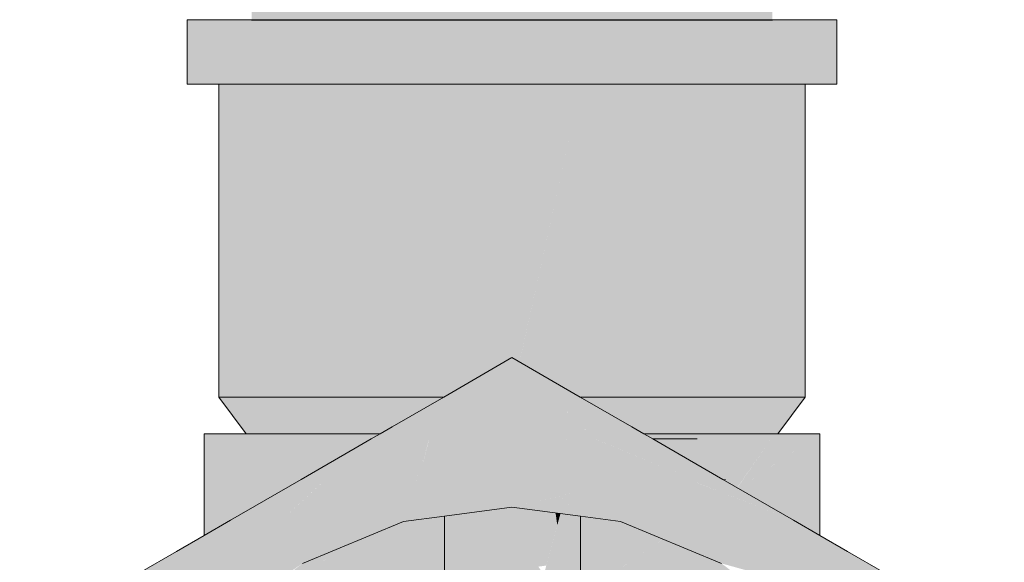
# Model space of a CAD drawing. Header units: millimetres. Extents: x -16331 to -10174, y -4135 to -3584.
# Tile 325 of 456: x -10239.25 to -10239.062, y -4007.686 to -4007.583. Entities that reach past the tile are written whole.
import ezdxf

# ---------------------------------------------------------------- set-up
doc = ezdxf.new("R2010")
doc.units = ezdxf.units.MM
doc.layers.add('AL-Condutos', color=3, linetype='Continuous')
doc.layers.add('AL-Registro', color=9, linetype='Continuous', lineweight=18)

msp = doc.modelspace()

# ---------------------------------------------------------------- hatches: boundary and pattern name
at = {"layer": 'AL-Condutos', "linetype": 'Continuous'}
msp.add_hatch(color=91, dxfattribs=at).paths.add_polyline_path([(-10239.10643, -4007.58256), (-10239.10643, -4004.48558), (-10239.1086, -4004.48558), (-10239.119, -4004.48558), (-10239.13582, -4004.48558), (-10239.15616, -4004.48558), (-10239.17649, -4004.48558), (-10239.19331, -4004.48558), (-10239.20371, -4004.48558), (-10239.20588, -4004.48558), (-10239.20588, -4007.58256), (-10239.20371, -4007.58256), (-10239.19331, -4007.58256), (-10239.17649, -4007.58256), (-10239.15616, -4007.58256), (-10239.13582, -4007.58256), (-10239.119, -4007.58256), (-10239.1086, -4007.58256)])
at = {"layer": 'AL-Registro', "linetype": 'Continuous'}
for points in [[(-10239.21816, -4007.59484), (-10239.21604, -4007.59485), (-10239.20985, -4007.58256), (-10239.21604, -4007.58256), (-10239.21816, -4007.58256)], [(-10239.21288, -4007.58856), (-10239.21604, -4007.59485), (-10239.21216, -4007.59485), (-10239.20985, -4007.59485), (-10239.2, -4007.59485), (-10239.2, -4007.58856), (-10239.2, -4007.58256), (-10239.20481, -4007.58856), (-10239.20985, -4007.58856), (-10239.21098, -4007.58856), (-10239.21216, -4007.58856), (-10239.21098, -4007.58856), (-10239.20985, -4007.58856), (-10239.20481, -4007.58856), (-10239.2, -4007.58256), (-10239.20985, -4007.58256), (-10239.21216, -4007.58713)], [(-10239.11232, -4007.58256), (-10239.12516, -4007.58256), (-10239.14011, -4007.58256), (-10239.15616, -4007.58256), (-10239.14832, -4007.58856), (-10239.14011, -4007.58856), (-10239.14832, -4007.58856), (-10239.15616, -4007.58256), (-10239.17221, -4007.58256), (-10239.18716, -4007.58256), (-10239.2, -4007.58256), (-10239.2, -4007.58856), (-10239.19343, -4007.58856), (-10239.18716, -4007.58856), (-10239.17951, -4007.58856), (-10239.17221, -4007.58856), (-10239.17951, -4007.58856), (-10239.18716, -4007.58856), (-10239.19343, -4007.58856), (-10239.2, -4007.58856), (-10239.2, -4007.59485), (-10239.18716, -4007.59485), (-10239.17221, -4007.59485), (-10239.16399, -4007.58856), (-10239.15616, -4007.58856), (-10239.16399, -4007.58856), (-10239.17221, -4007.59485), (-10239.15616, -4007.59485), (-10239.14011, -4007.59485), (-10239.13246, -4007.58856), (-10239.12516, -4007.58856), (-10239.13246, -4007.58856), (-10239.14011, -4007.59485), (-10239.12516, -4007.59485), (-10239.11859, -4007.58856), (-10239.12516, -4007.59485), (-10239.11232, -4007.59485), (-10239.11232, -4007.58856)], [(-10239.09627, -4007.58256), (-10239.10016, -4007.58256), (-10239.10246, -4007.58256), (-10239.11232, -4007.58256), (-10239.11232, -4007.58856), (-10239.10728, -4007.58856), (-10239.10246, -4007.58856), (-10239.10128, -4007.58856), (-10239.10016, -4007.58856), (-10239.10128, -4007.58856), (-10239.10016, -4007.59027), (-10239.09929, -4007.58856), (-10239.10016, -4007.59027), (-10239.10128, -4007.58856), (-10239.10246, -4007.58856), (-10239.10728, -4007.58856), (-10239.11232, -4007.58856), (-10239.11232, -4007.59485), (-10239.10246, -4007.59485), (-10239.10016, -4007.59485), (-10239.09817, -4007.58856), (-10239.10016, -4007.59485), (-10239.09627, -4007.59485), (-10239.09627, -4007.58856)], [(-10239.09627, -4007.59485), (-10239.09416, -4007.59484), (-10239.09416, -4007.58256), (-10239.09627, -4007.58256)], [(-10239.21216, -4007.59485), (-10239.21216, -4007.65456), (-10239.21025, -4007.65456), (-10239.20465, -4007.65456), (-10239.20465, -4007.59485), (-10239.20971, -4007.59485), (-10239.21025, -4007.59485), (-10239.21198, -4007.59485)], [(-10239.20465, -4007.65456), (-10239.19576, -4007.65456), (-10239.19576, -4007.59485), (-10239.1966, -4007.59485), (-10239.20465, -4007.59485)], [(-10239.19576, -4007.65456), (-10239.18416, -4007.65456), (-10239.17065, -4007.65456), (-10239.15754, -4007.59485), (-10239.17065, -4007.59485), (-10239.17194, -4007.59485), (-10239.18416, -4007.59485), (-10239.18526, -4007.59485), (-10239.19576, -4007.59485)], [(-10239.15754, -4007.59485), (-10239.16756, -4007.64046), (-10239.15633, -4007.64694), (-10239.15616, -4007.64704), (-10239.15469, -4007.64789), (-10239.15616, -4007.59485)], [(-10239.15427, -4007.64595), (-10239.14304, -4007.59485), (-10239.15616, -4007.59485), (-10239.15474, -4007.64622), (-10239.15469, -4007.64789)], [(-10239.11571, -4007.59485), (-10239.11656, -4007.59485), (-10239.12705, -4007.59485), (-10239.12816, -4007.59485), (-10239.12944, -4007.59485), (-10239.14166, -4007.59485), (-10239.14304, -4007.59485), (-10239.15469, -4007.64789), (-10239.14314, -4007.65456), (-10239.14166, -4007.65456), (-10239.12816, -4007.65456), (-10239.11656, -4007.65456), (-10239.10766, -4007.65456)], [(-10239.10713, -4007.59485), (-10239.10766, -4007.59485), (-10239.11571, -4007.59485), (-10239.10766, -4007.65456), (-10239.10206, -4007.65456)], [(-10239.10016, -4007.65456), (-10239.10016, -4007.59485), (-10239.10188, -4007.59485), (-10239.10206, -4007.59485), (-10239.10713, -4007.59485), (-10239.10206, -4007.65456)], [(-10239.16918, -4007.65456), (-10239.1603, -4007.64943), (-10239.15633, -4007.64714), (-10239.15633, -4007.64694), (-10239.16756, -4007.64046), (-10239.17065, -4007.65456)], [(-10239.22544, -4007.71558), (-10239.23044, -4007.71217), (-10239.22098, -4007.70481), (-10239.21619, -4007.7011), (-10239.21944, -4007.7011), (-10239.21619, -4007.7011), (-10239.23044, -4007.71217), (-10239.23014, -4007.71238), (-10239.21692, -4007.70223), (-10239.21579, -4007.70136), (-10239.21544, -4007.7011), (-10239.21579, -4007.70136), (-10239.21692, -4007.70223), (-10239.23014, -4007.71238), (-10239.22544, -4007.71558), (-10239.21495, -4007.70192), (-10239.21495, -4007.7011), (-10239.21495, -4007.70072), (-10239.21495, -4007.7011), (-10239.21495, -4007.70192), (-10239.21432, -4007.7011), (-10239.21454, -4007.70041), (-10239.21495, -4007.69915), (-10239.21049, -4007.6961), (-10239.20614, -4007.69044), (-10239.20673, -4007.69068), (-10239.21495, -4007.69409), (-10239.20673, -4007.69068), (-10239.20614, -4007.69044), (-10239.20481, -4007.68871), (-10239.21049, -4007.6961), (-10239.19616, -4007.6863), (-10239.18974, -4007.68), (-10239.1824, -4007.67213), (-10239.18974, -4007.68), (-10239.1818, -4007.67221), (-10239.19616, -4007.6863), (-10239.17686, -4007.67831), (-10239.17534, -4007.67306), (-10239.17242, -4007.663), (-10239.17197, -4007.66256), (-10239.17348, -4007.66256), (-10239.18259, -4007.6721), (-10239.18672, -4007.67156), (-10239.1902, -4007.68006), (-10239.18672, -4007.67156), (-10239.18792, -4007.6714), (-10239.19291, -4007.68042), (-10239.18792, -4007.6714), (-10239.18672, -4007.67156), (-10239.18259, -4007.6721), (-10239.17348, -4007.66256), (-10239.17197, -4007.66256), (-10239.17097, -4007.66158), (-10239.16382, -4007.65456), (-10239.16905, -4007.65969), (-10239.17097, -4007.66158), (-10239.16905, -4007.66158), (-10239.17097, -4007.66158), (-10239.17197, -4007.66256), (-10239.17211, -4007.66313), (-10239.17357, -4007.66897), (-10239.17159, -4007.66334), (-10239.17357, -4007.66897), (-10239.17214, -4007.66311), (-10239.17408, -4007.66936), (-10239.17524, -4007.67307), (-10239.17503, -4007.6731), (-10239.17524, -4007.67307), (-10239.17686, -4007.67831), (-10239.17432, -4007.67319), (-10239.17686, -4007.67831), (-10239.16905, -4007.67728), (-10239.17354, -4007.67329), (-10239.1714, -4007.6673), (-10239.17133, -4007.66345), (-10239.17131, -4007.66256), (-10239.17133, -4007.66345), (-10239.1714, -4007.6673), (-10239.1698, -4007.66408), (-10239.1714, -4007.6673), (-10239.17354, -4007.67329), (-10239.16905, -4007.67728), (-10239.16905, -4007.67388), (-10239.16905, -4007.67507), (-10239.16905, -4007.67728), (-10239.15616, -4007.67558), (-10239.15964, -4007.67117), (-10239.16862, -4007.67489), (-10239.16867, -4007.67393), (-10239.16905, -4007.6665), (-10239.16905, -4007.6655), (-10239.16905, -4007.66439), (-10239.16905, -4007.66256), (-10239.16905, -4007.66199), (-10239.16905, -4007.66256), (-10239.16905, -4007.66439), (-10239.16905, -4007.6655), (-10239.16811, -4007.66478), (-10239.16905, -4007.6655), (-10239.16905, -4007.6665), (-10239.16867, -4007.67393), (-10239.16862, -4007.67489), (-10239.16856, -4007.67395), (-10239.16862, -4007.67489), (-10239.16688, -4007.67417), (-10239.16846, -4007.67396), (-10239.16692, -4007.66528), (-10239.16795, -4007.66485), (-10239.16769, -4007.66445), (-10239.16643, -4007.66256), (-10239.16265, -4007.66704), (-10239.15929, -4007.67103), (-10239.16178, -4007.6674), (-10239.16511, -4007.66256), (-10239.16579, -4007.66158), (-10239.16511, -4007.66256), (-10239.15929, -4007.67103), (-10239.16265, -4007.66704), (-10239.16643, -4007.66256), (-10239.16301, -4007.66689), (-10239.16643, -4007.66256), (-10239.16795, -4007.66485), (-10239.16692, -4007.66528), (-10239.16846, -4007.67396), (-10239.16688, -4007.67417), (-10239.15964, -4007.67117), (-10239.15616, -4007.67558), (-10239.15616, -4007.66973), (-10239.15616, -4007.67558), (-10239.14305, -4007.67253), (-10239.14711, -4007.67348), (-10239.14626, -4007.67428), (-10239.14544, -4007.67417), (-10239.14626, -4007.67428), (-10239.14305, -4007.67731), (-10239.14305, -4007.67516), (-10239.14305, -4007.67386), (-10239.14156, -4007.67366), (-10239.14305, -4007.67386), (-10239.14305, -4007.67731), (-10239.13545, -4007.67831), (-10239.14125, -4007.67362), (-10239.14305, -4007.67217), (-10239.15005, -4007.6672), (-10239.15616, -4007.66256), (-10239.15005, -4007.6672), (-10239.14991, -4007.66714), (-10239.15005, -4007.6672), (-10239.14305, -4007.67217), (-10239.14949, -4007.66697), (-10239.14305, -4007.67217), (-10239.14125, -4007.67362), (-10239.13545, -4007.67831), (-10239.11616, -4007.6863), (-10239.13877, -4007.67329), (-10239.12845, -4007.67923), (-10239.11616, -4007.6863), (-10239.12536, -4007.67964), (-10239.11616, -4007.6863), (-10239.1075, -4007.68871), (-10239.09737, -4007.69152), (-10239.09677, -4007.69169), (-10239.0841, -4007.69521), (-10239.06216, -4007.70131), (-10239.08477, -4007.6901), (-10239.09686, -4007.69147), (-10239.09737, -4007.69025), (-10239.09686, -4007.69147), (-10239.08477, -4007.6901), (-10239.06216, -4007.70131), (-10239.08504, -4007.6881), (-10239.09737, -4007.68386), (-10239.09988, -4007.68419), (-10239.09737, -4007.68386), (-10239.09884, -4007.68313), (-10239.1004, -4007.68292), (-10239.10209, -4007.6827), (-10239.10996, -4007.6855), (-10239.10209, -4007.6827), (-10239.1004, -4007.68292), (-10239.1007, -4007.68221), (-10239.1024, -4007.68266), (-10239.1105, -4007.6848), (-10239.1024, -4007.68266), (-10239.11323, -4007.68123), (-10239.1024, -4007.68266), (-10239.1007, -4007.68221), (-10239.11972, -4007.67278), (-10239.11764, -4007.68065), (-10239.11972, -4007.67278), (-10239.13052, -4007.67221), (-10239.12257, -4007.68), (-10239.12346, -4007.67989), (-10239.12433, -4007.67977), (-10239.13484, -4007.67278), (-10239.12433, -4007.67977), (-10239.12346, -4007.67989), (-10239.12257, -4007.68), (-10239.13052, -4007.67221), (-10239.13199, -4007.6724), (-10239.13334, -4007.67258), (-10239.13199, -4007.6724), (-10239.13052, -4007.67221), (-10239.14181, -4007.66379), (-10239.14305, -4007.66482), (-10239.14305, -4007.66684), (-10239.14437, -4007.66485), (-10239.14633, -4007.66566), (-10239.14437, -4007.66485), (-10239.15494, -4007.66256), (-10239.14437, -4007.66485), (-10239.14588, -4007.66256), (-10239.15616, -4007.66158), (-10239.16113, -4007.65456), (-10239.15616, -4007.66158), (-10239.14588, -4007.66256), (-10239.14653, -4007.66158), (-10239.15616, -4007.65456), (-10239.14653, -4007.66158), (-10239.15118, -4007.65456), (-10239.14653, -4007.66158), (-10239.14588, -4007.66256), (-10239.14463, -4007.66445), (-10239.1442, -4007.66478), (-10239.14395, -4007.66467), (-10239.14348, -4007.66448), (-10239.14395, -4007.66467), (-10239.1442, -4007.66478), (-10239.14305, -4007.66567), (-10239.14305, -4007.66482), (-10239.14305, -4007.6643), (-10239.14305, -4007.66482), (-10239.14181, -4007.66379), (-10239.14305, -4007.66256), (-10239.14305, -4007.66213), (-10239.14305, -4007.66158), (-10239.14305, -4007.66056), (-10239.14305, -4007.66036), (-10239.14305, -4007.66056), (-10239.14305, -4007.66158), (-10239.14305, -4007.66213), (-10239.14305, -4007.66256), (-10239.14181, -4007.66379), (-10239.13052, -4007.67221), (-10239.11972, -4007.67278), (-10239.1229, -4007.6712), (-10239.12296, -4007.67121), (-10239.1229, -4007.6712), (-10239.1399, -4007.663), (-10239.1229, -4007.6712), (-10239.11972, -4007.67278), (-10239.1007, -4007.68221), (-10239.1004, -4007.68292), (-10239.09884, -4007.68313), (-10239.09737, -4007.68386), (-10239.09737, -4007.68332), (-10239.09737, -4007.68386), (-10239.08504, -4007.6881), (-10239.09212, -4007.68401), (-10239.09737, -4007.68098), (-10239.10241, -4007.67807), (-10239.10204, -4007.67898), (-10239.10241, -4007.67807), (-10239.12082, -4007.67093), (-10239.12111, -4007.67097), (-10239.12082, -4007.67093), (-10239.1213, -4007.67072), (-10239.12172, -4007.67017), (-10239.13961, -4007.66287), (-10239.14035, -4007.66256), (-10239.13966, -4007.6629), (-10239.14035, -4007.66256), (-10239.14167, -4007.66158), (-10239.14035, -4007.66256), (-10239.14134, -4007.66158), (-10239.14305, -4007.65991), (-10239.1485, -4007.65456), (-10239.14134, -4007.66158), (-10239.14035, -4007.66256), (-10239.13959, -4007.66287), (-10239.1392, -4007.6627), (-10239.13885, -4007.66256), (-10239.13728, -4007.66191), (-10239.13648, -4007.66158), (-10239.13405, -4007.66057), (-10239.13377, -4007.66046), (-10239.13405, -4007.66057), (-10239.13648, -4007.66158), (-10239.13728, -4007.66191), (-10239.13163, -4007.66158), (-10239.13728, -4007.66191), (-10239.13885, -4007.66256), (-10239.1392, -4007.6627), (-10239.13959, -4007.66287), (-10239.12172, -4007.67017), (-10239.1213, -4007.67072), (-10239.12078, -4007.67093), (-10239.1201, -4007.67084), (-10239.12078, -4007.67093), (-10239.10241, -4007.67807), (-10239.1159, -4007.67028), (-10239.1262, -4007.66434), (-10239.12928, -4007.66256), (-10239.13097, -4007.66158), (-10239.13328, -4007.66025), (-10239.14314, -4007.65456), (-10239.15616, -4007.64704), (-10239.16918, -4007.65456), (-10239.17163, -4007.66158), (-10239.16918, -4007.65456), (-10239.17584, -4007.66158), (-10239.17399, -4007.66235), (-10239.17584, -4007.66158), (-10239.16918, -4007.65456), (-10239.17904, -4007.66025), (-10239.18134, -4007.66158), (-10239.18303, -4007.66256), (-10239.19015, -4007.67111), (-10239.19853, -4007.68116), (-10239.19015, -4007.67111), (-10239.19109, -4007.67098), (-10239.19015, -4007.67111), (-10239.18868, -4007.66768), (-10239.1912, -4007.67097), (-10239.19908, -4007.68123), (-10239.1912, -4007.67097), (-10239.18868, -4007.66768), (-10239.19216, -4007.67084), (-10239.18868, -4007.66768), (-10239.19015, -4007.67111), (-10239.18303, -4007.66256), (-10239.18817, -4007.66702), (-10239.19231, -4007.67082), (-10239.20438, -4007.68193), (-10239.19233, -4007.67082), (-10239.18817, -4007.66702), (-10239.18303, -4007.66256), (-10239.18611, -4007.66434), (-10239.19252, -4007.67079), (-10239.20448, -4007.68194), (-10239.19252, -4007.67079), (-10239.18611, -4007.66434), (-10239.19309, -4007.67072), (-10239.20552, -4007.68208), (-10239.21495, -4007.69026), (-10239.21554, -4007.69169), (-10239.21495, -4007.69152), (-10239.21649, -4007.69472), (-10239.21873, -4007.69938), (-10239.21886, -4007.69969), (-10239.21873, -4007.69938), (-10239.22899, -4007.7011), (-10239.21873, -4007.69938), (-10239.21649, -4007.69472), (-10239.21686, -4007.69488), (-10239.21649, -4007.69472), (-10239.21495, -4007.69152), (-10239.21565, -4007.69195), (-10239.22802, -4007.6995), (-10239.21565, -4007.69195), (-10239.21495, -4007.69152), (-10239.21554, -4007.69169), (-10239.21495, -4007.69026), (-10239.20552, -4007.68208), (-10239.19309, -4007.67072), (-10239.18611, -4007.66434), (-10239.1932, -4007.67071), (-10239.18611, -4007.66434), (-10239.19641, -4007.67028), (-10239.2059, -4007.68213), (-10239.19641, -4007.67028), (-10239.2099, -4007.67807), (-10239.21191, -4007.68292), (-10239.21495, -4007.68332), (-10239.21191, -4007.68292), (-10239.2099, -4007.67807), (-10239.21495, -4007.68099), (-10239.21743, -4007.68365), (-10239.21495, -4007.68099), (-10239.22019, -4007.68401), (-10239.22728, -4007.6881), (-10239.22821, -4007.69521), (-10239.22728, -4007.6881), (-10239.25016, -4007.70131), (-10239.2293, -4007.70003), (-10239.22884, -4007.7), (-10239.22807, -4007.69952), (-10239.22882, -4007.69983), (-10239.22807, -4007.69952), (-10239.22884, -4007.7), (-10239.24667, -4007.7011), (-10239.25016, -4007.70131), (-10239.23051, -4007.71266)], [(-10239.21216, -4007.65456), (-10239.20689, -4007.66158), (-10239.20368, -4007.66158), (-10239.20291, -4007.66158), (-10239.1997, -4007.66158), (-10239.2059, -4007.65456)], [(-10239.1997, -4007.66158), (-10239.19908, -4007.66158), (-10239.19587, -4007.66158), (-10239.19265, -4007.66158), (-10239.19203, -4007.66158), (-10239.19082, -4007.66158), (-10239.18306, -4007.66158), (-10239.18185, -4007.66158), (-10239.18134, -4007.66158), (-10239.17506, -4007.65795), (-10239.17296, -4007.65674), (-10239.17276, -4007.65663), (-10239.16918, -4007.65456), (-10239.17596, -4007.65456), (-10239.18585, -4007.65456), (-10239.19576, -4007.65456), (-10239.20082, -4007.65456), (-10239.2059, -4007.65456)], [(-10239.13097, -4007.66158), (-10239.13046, -4007.66158), (-10239.13636, -4007.65456), (-10239.14314, -4007.65456), (-10239.13935, -4007.65674), (-10239.13726, -4007.65795)], [(-10239.10592, -4007.66158), (-10239.10542, -4007.66158), (-10239.10016, -4007.65456), (-10239.10426, -4007.65456), (-10239.10836, -4007.65456), (-10239.11285, -4007.66158), (-10239.10836, -4007.65456), (-10239.11246, -4007.65456), (-10239.11656, -4007.65456), (-10239.12646, -4007.65456), (-10239.13636, -4007.65456), (-10239.13046, -4007.66158), (-10239.12925, -4007.66158), (-10239.12149, -4007.66158), (-10239.12925, -4007.66158), (-10239.12928, -4007.66256), (-10239.1208, -4007.66256), (-10239.12028, -4007.66158), (-10239.11978, -4007.66158), (-10239.11714, -4007.66256), (-10239.11657, -4007.66158), (-10239.11607, -4007.66158), (-10239.11348, -4007.66256), (-10239.11235, -4007.66158), (-10239.10895, -4007.66256), (-10239.10838, -4007.66158), (-10239.10616, -4007.66256)], [(-10239.21495, -4007.66256), (-10239.21494, -4007.66784), (-10239.21491, -4007.68096), (-10239.2103, -4007.6783), (-10239.20834, -4007.66871), (-10239.21333, -4007.66805), (-10239.20834, -4007.66871), (-10239.2103, -4007.6783), (-10239.21004, -4007.67815), (-10239.19953, -4007.67208), (-10239.20825, -4007.66872), (-10239.19953, -4007.67208), (-10239.19938, -4007.672), (-10239.20149, -4007.66961), (-10239.19938, -4007.672), (-10239.19917, -4007.67187), (-10239.20104, -4007.66967), (-10239.20709, -4007.66256), (-10239.20131, -4007.66964), (-10239.20709, -4007.66256), (-10239.20689, -4007.66158), (-10239.21495, -4007.66158)], [(-10239.21495, -4007.66256), (-10239.21495, -4007.66784), (-10239.21494, -4007.66784)], [(-10239.20689, -4007.66158), (-10239.20709, -4007.66256), (-10239.20104, -4007.66967), (-10239.19917, -4007.67187), (-10239.2008, -4007.6697), (-10239.19917, -4007.67187), (-10239.19641, -4007.67028), (-10239.1912, -4007.67097), (-10239.18611, -4007.66434), (-10239.18303, -4007.66256), (-10239.18475, -4007.66256), (-10239.20616, -4007.66256), (-10239.18475, -4007.66256), (-10239.18299, -4007.66253), (-10239.18279, -4007.66242), (-10239.18465, -4007.66243), (-10239.18279, -4007.66242), (-10239.18219, -4007.66207), (-10239.182, -4007.66196), (-10239.18434, -4007.66203), (-10239.182, -4007.66196), (-10239.18134, -4007.66158), (-10239.184, -4007.66158)], [(-10239.18475, -4007.66256), (-10239.18303, -4007.66256), (-10239.18299, -4007.66253)], [(-10239.17838, -4007.67266), (-10239.16905, -4007.6655), (-10239.16905, -4007.66256)], [(-10239.17686, -4007.67831), (-10239.17524, -4007.67307), (-10239.17214, -4007.66311), (-10239.17197, -4007.66256), (-10239.17242, -4007.663), (-10239.17534, -4007.67306)], [(-10239.10542, -4007.66158), (-10239.13097, -4007.66158), (-10239.13097, -4007.66158)], [(-10239.09882, -4007.66256), (-10239.09737, -4007.66158), (-10239.10542, -4007.66158), (-10239.10616, -4007.66256), (-10239.11152, -4007.66971), (-10239.11122, -4007.66967), (-10239.11152, -4007.66971), (-10239.10616, -4007.66256), (-10239.10544, -4007.66159), (-10239.13096, -4007.66159), (-10239.13067, -4007.66176), (-10239.13008, -4007.6621), (-10239.1293, -4007.66255), (-10239.10772, -4007.66254), (-10239.10668, -4007.66256), (-10239.11165, -4007.66972), (-10239.11314, -4007.67187), (-10239.1129, -4007.67202), (-10239.10896, -4007.66937)], [(-10239.10668, -4007.66256), (-10239.10772, -4007.66254), (-10239.12928, -4007.66256), (-10239.12052, -4007.66761), (-10239.12029, -4007.66775), (-10239.10777, -4007.66256), (-10239.12029, -4007.66775), (-10239.12001, -4007.66791), (-10239.1163, -4007.67005), (-10239.11592, -4007.67027), (-10239.11529, -4007.6702), (-10239.11558, -4007.67047), (-10239.11317, -4007.67186), (-10239.11168, -4007.66973)], [(-10239.09737, -4007.66158), (-10239.10416, -4007.66615), (-10239.10372, -4007.67732), (-10239.1004, -4007.67923), (-10239.09737, -4007.68098)], [(-10239.14437, -4007.66485), (-10239.14305, -4007.66684), (-10239.14305, -4007.66567), (-10239.1442, -4007.66478), (-10239.14463, -4007.66445)], [(-10239.10416, -4007.66615), (-10239.1129, -4007.67202), (-10239.10656, -4007.67567), (-10239.10621, -4007.67588)], [(-10239.10416, -4007.66615), (-10239.10621, -4007.67588), (-10239.10416, -4007.67706), (-10239.10372, -4007.67732)], [(-10239.21495, -4007.66784), (-10239.21495, -4007.68099), (-10239.21491, -4007.68096)], [(-10239.12252, -4007.67115), (-10239.11674, -4007.67039), (-10239.12001, -4007.66791)], [(-10239.12442, -4007.67976), (-10239.11361, -4007.6725), (-10239.11558, -4007.67047)], [(-10239.11558, -4007.67047), (-10239.11529, -4007.6702), (-10239.1159, -4007.67028)], [(-10239.14711, -4007.67348), (-10239.15616, -4007.67558), (-10239.14305, -4007.67731)], [(-10239.14757, -4007.73596), (-10239.14749, -4007.73629), (-10239.14704, -4007.73629), (-10239.1469, -4007.73629), (-10239.14722, -4007.73534), (-10239.14716, -4007.73525), (-10239.1464, -4007.73389), (-10239.14462, -4007.73084), (-10239.14321, -4007.72841), (-10239.14317, -4007.72833), (-10239.14912, -4007.725), (-10239.14992, -4007.72454), (-10239.14799, -4007.73114), (-10239.14723, -4007.73529), (-10239.14799, -4007.73114), (-10239.14847, -4007.73031), (-10239.14799, -4007.73114), (-10239.14992, -4007.72454), (-10239.14887, -4007.72961), (-10239.14992, -4007.72454), (-10239.14912, -4007.725), (-10239.14317, -4007.72833), (-10239.14305, -4007.72812), (-10239.14305, -4007.71337), (-10239.14305, -4007.70362), (-10239.14305, -4007.7011), (-10239.14305, -4007.69431), (-10239.14496, -4007.69762), (-10239.14697, -4007.7011), (-10239.14777, -4007.70248), (-10239.14842, -4007.70362), (-10239.15009, -4007.70651), (-10239.14842, -4007.70362), (-10239.14777, -4007.70248), (-10239.14697, -4007.7011), (-10239.14496, -4007.69762), (-10239.14305, -4007.69431), (-10239.14305, -4007.68931), (-10239.14305, -4007.67731), (-10239.14446, -4007.67712), (-10239.14549, -4007.67699), (-10239.1469, -4007.6768), (-10239.15006, -4007.68838), (-10239.15353, -4007.7011), (-10239.15307, -4007.70362), (-10239.15194, -4007.70971), (-10239.15307, -4007.70362), (-10239.15353, -4007.7011), (-10239.15006, -4007.68838), (-10239.15114, -4007.68692), (-10239.15616, -4007.68758), (-10239.15114, -4007.68692), (-10239.15476, -4007.68203), (-10239.15114, -4007.68692), (-10239.14961, -4007.68672), (-10239.14751, -4007.67902), (-10239.14783, -4007.67668), (-10239.14995, -4007.6764), (-10239.15117, -4007.67624), (-10239.1537, -4007.67591), (-10239.15616, -4007.67558), (-10239.15837, -4007.67587), (-10239.15374, -4007.6816), (-10239.15837, -4007.67587), (-10239.15874, -4007.67592), (-10239.15922, -4007.67599), (-10239.16135, -4007.67627), (-10239.16345, -4007.67654), (-10239.1603, -4007.68432), (-10239.15915, -4007.68719), (-10239.15885, -4007.68793), (-10239.15915, -4007.68719), (-10239.1603, -4007.68432), (-10239.16527, -4007.68638), (-10239.16569, -4007.68656), (-10239.16757, -4007.68733), (-10239.16599, -4007.68888), (-10239.16757, -4007.68733), (-10239.16569, -4007.68656), (-10239.16527, -4007.68638), (-10239.1603, -4007.68432), (-10239.16345, -4007.67654), (-10239.16719, -4007.67703), (-10239.16905, -4007.67728), (-10239.16905, -4007.68588), (-10239.16905, -4007.68795), (-10239.16905, -4007.68928), (-10239.16905, -4007.7011), (-10239.16905, -4007.70362), (-10239.16905, -4007.72838), (-10239.15947, -4007.72285), (-10239.15422, -4007.70362), (-10239.15239, -4007.71048), (-10239.15048, -4007.71766), (-10239.15124, -4007.7181), (-10239.15274, -4007.72291), (-10239.14766, -4007.73554), (-10239.15274, -4007.72291), (-10239.15124, -4007.7181), (-10239.15048, -4007.71766), (-10239.15239, -4007.71048), (-10239.15422, -4007.70362), (-10239.1527, -4007.71102), (-10239.15422, -4007.70362), (-10239.15436, -4007.7139), (-10239.15422, -4007.70362), (-10239.15732, -4007.71498), (-10239.15561, -4007.71606), (-10239.15445, -4007.71995), (-10239.15561, -4007.71606), (-10239.15732, -4007.71498), (-10239.15615, -4007.717), (-10239.15579, -4007.71764), (-10239.15615, -4007.717), (-10239.15732, -4007.71498), (-10239.15673, -4007.718), (-10239.15616, -4007.72094), (-10239.15673, -4007.718), (-10239.15786, -4007.71996), (-10239.15941, -4007.72264), (-10239.15947, -4007.72285), (-10239.16313, -4007.73629), (-10239.15772, -4007.73629), (-10239.15662, -4007.73629), (-10239.15318, -4007.73629), (-10239.15096, -4007.73629), (-10239.15072, -4007.73629), (-10239.14896, -4007.73629), (-10239.14838, -4007.73629), (-10239.14776, -4007.73629), (-10239.1475, -4007.73629)], [(-10239.21365, -4007.70023), (-10239.21432, -4007.7011), (-10239.20816, -4007.7011), (-10239.20079, -4007.7011), (-10239.1959, -4007.7011), (-10239.19262, -4007.69771), (-10239.19349, -4007.6925), (-10239.19526, -4007.6988), (-10239.19349, -4007.6925), (-10239.19262, -4007.69771), (-10239.1867, -4007.6916), (-10239.17979, -4007.68447), (-10239.1867, -4007.6916), (-10239.19262, -4007.69771), (-10239.1959, -4007.7011), (-10239.19016, -4007.69669), (-10239.1796, -4007.69232), (-10239.17376, -4007.6899), (-10239.16996, -4007.6894), (-10239.17081, -4007.68868), (-10239.17504, -4007.68509), (-10239.18286, -4007.6911), (-10239.17504, -4007.68509), (-10239.17081, -4007.68868), (-10239.16905, -4007.69017), (-10239.16905, -4007.68854), (-10239.16905, -4007.68795), (-10239.16905, -4007.68588), (-10239.16905, -4007.6843), (-10239.16905, -4007.6805), (-10239.16905, -4007.67817), (-10239.16905, -4007.67728), (-10239.16967, -4007.67736), (-10239.17289, -4007.67778), (-10239.17448, -4007.67799), (-10239.17686, -4007.67831), (-10239.17973, -4007.6795), (-10239.18067, -4007.67988), (-10239.18532, -4007.68374), (-10239.19754, -4007.69303), (-10239.19953, -4007.69329), (-10239.19754, -4007.69303), (-10239.18532, -4007.68374), (-10239.18067, -4007.67988), (-10239.18776, -4007.68282), (-10239.1885, -4007.68332), (-10239.20427, -4007.69392), (-10239.20816, -4007.69653)], [(-10239.1992, -4007.68125), (-10239.19573, -4007.67688), (-10239.21004, -4007.67815)], [(-10239.14751, -4007.67902), (-10239.1469, -4007.6768), (-10239.14783, -4007.67668)], [(-10239.128, -4007.68139), (-10239.12885, -4007.68104), (-10239.13303, -4007.68453), (-10239.12895, -4007.681), (-10239.12987, -4007.68062), (-10239.13104, -4007.68014), (-10239.13545, -4007.67831), (-10239.13962, -4007.67776), (-10239.13527, -4007.68483), (-10239.14222, -4007.67742), (-10239.14266, -4007.67736), (-10239.14305, -4007.67731), (-10239.14305, -4007.68095), (-10239.14305, -4007.68585), (-10239.14305, -4007.68638), (-10239.14305, -4007.68873), (-10239.14305, -4007.68931), (-10239.14131, -4007.68954), (-10239.13934, -4007.68979), (-10239.13115, -4007.68429)], [(-10239.13527, -4007.68483), (-10239.13962, -4007.67776), (-10239.14222, -4007.67742)], [(-10239.09959, -4007.69901), (-10239.103, -4007.6964), (-10239.10331, -4007.69616), (-10239.10416, -4007.69551), (-10239.10585, -4007.69421), (-10239.10948, -4007.69142), (-10239.10973, -4007.69123), (-10239.11037, -4007.69074), (-10239.11278, -4007.68889), (-10239.11107, -4007.69352), (-10239.11278, -4007.68889), (-10239.11616, -4007.6863), (-10239.1196, -4007.68487), (-10239.12729, -4007.68169), (-10239.12767, -4007.68195), (-10239.11967, -4007.69239), (-10239.11932, -4007.69243), (-10239.11967, -4007.69239), (-10239.12767, -4007.68195), (-10239.13497, -4007.68686), (-10239.13914, -4007.68966), (-10239.12945, -4007.6911), (-10239.12857, -4007.69121), (-10239.11799, -4007.69842), (-10239.1217, -4007.69212), (-10239.11367, -4007.70021), (-10239.11285, -4007.70055), (-10239.11367, -4007.70021), (-10239.1217, -4007.69212), (-10239.11799, -4007.69842), (-10239.12857, -4007.69121), (-10239.12945, -4007.6911), (-10239.13914, -4007.68966), (-10239.1387, -4007.68988), (-10239.13856, -4007.6899), (-10239.12216, -4007.69669), (-10239.11642, -4007.7011), (-10239.11299, -4007.7011), (-10239.11152, -4007.7011), (-10239.10995, -4007.69367), (-10239.11152, -4007.7011), (-10239.10416, -4007.7011), (-10239.09799, -4007.7011)], [(-10239.13303, -4007.68453), (-10239.12885, -4007.68104), (-10239.12895, -4007.681)], [(-10239.13115, -4007.68429), (-10239.12729, -4007.68169), (-10239.12793, -4007.68143), (-10239.128, -4007.68139)], [(-10239.21272, -4007.69901), (-10239.21365, -4007.70023), (-10239.18989, -4007.68425), (-10239.19021, -4007.68384), (-10239.19616, -4007.6863)], [(-10239.18989, -4007.68425), (-10239.18776, -4007.68282), (-10239.18901, -4007.68334), (-10239.1902, -4007.68383)]]:
    msp.add_hatch(color=254, dxfattribs=at).paths.add_polyline_path(points)

# ---------------------------------------------------------------- linework, layer by layer
at = {"layer": 'AL-Condutos'}
for p, q in [((-10239.20588, -4007.58256), (-10239.20371, -4007.58256)), ((-10239.20371, -4007.58256), (-10239.19331, -4007.58256)), ((-10239.19331, -4007.58256), (-10239.17649, -4007.58256)), ((-10239.17649, -4007.58256), (-10239.15616, -4007.58256)), ((-10239.15616, -4007.58256), (-10239.13582, -4007.58256)), ((-10239.13582, -4007.58256), (-10239.119, -4007.58256)), ((-10239.119, -4007.58256), (-10239.1086, -4007.58256)), ((-10239.1086, -4007.58256), (-10239.10643, -4007.58256))]:
    msp.add_line(p, q, dxfattribs=at)
at = {"layer": 'AL-Registro'}
for p, q in [((-10239.21816, -4007.58256), (-10239.21816, -4007.59484)), ((-10239.21604, -4007.58256), (-10239.21816, -4007.58256)), ((-10239.20985, -4007.58256), (-10239.21604, -4007.58256)), ((-10239.2, -4007.58256), (-10239.20985, -4007.58256)), ((-10239.18716, -4007.58256), (-10239.2, -4007.58256)), ((-10239.17221, -4007.58256), (-10239.18716, -4007.58256)), ((-10239.15616, -4007.58256), (-10239.17221, -4007.58256)), ((-10239.14011, -4007.58256), (-10239.15616, -4007.58256)), ((-10239.12516, -4007.58256), (-10239.14011, -4007.58256)), ((-10239.11232, -4007.58256), (-10239.12516, -4007.58256)), ((-10239.10246, -4007.58256), (-10239.11232, -4007.58256)), ((-10239.10016, -4007.58256), (-10239.10246, -4007.58256)), ((-10239.09627, -4007.58256), (-10239.10016, -4007.58256)), ((-10239.09416, -4007.58256), (-10239.09627, -4007.58256)), ((-10239.09416, -4007.59484), (-10239.09416, -4007.58256)), ((-10239.21816, -4007.59484), (-10239.21604, -4007.59485)), ((-10239.21604, -4007.59485), (-10239.21216, -4007.59485)), ((-10239.21216, -4007.59485), (-10239.20985, -4007.59485)), ((-10239.21216, -4007.59485), (-10239.21216, -4007.65456)), ((-10239.20985, -4007.59485), (-10239.2, -4007.59485)), ((-10239.2, -4007.59485), (-10239.18716, -4007.59485)), ((-10239.18716, -4007.59485), (-10239.17221, -4007.59485)), ((-10239.17221, -4007.59485), (-10239.15616, -4007.59485)), ((-10239.15616, -4007.59485), (-10239.14011, -4007.59485)), ((-10239.14011, -4007.59485), (-10239.12516, -4007.59485)), ((-10239.12516, -4007.59485), (-10239.11232, -4007.59485)), ((-10239.11232, -4007.59485), (-10239.10246, -4007.59485)), ((-10239.10246, -4007.59485), (-10239.10016, -4007.59485)), ((-10239.10016, -4007.59485), (-10239.09627, -4007.59485)), ((-10239.10016, -4007.65456), (-10239.10016, -4007.59485)), ((-10239.09627, -4007.59485), (-10239.09416, -4007.59484)), ((-10239.15616, -4007.64704), (-10239.16918, -4007.65456)), ((-10239.14314, -4007.65456), (-10239.15616, -4007.64704)), ((-10239.21216, -4007.65456), (-10239.21025, -4007.65456)), ((-10239.2059, -4007.65456), (-10239.21216, -4007.65456)), ((-10239.21216, -4007.65456), (-10239.20689, -4007.66158)), ((-10239.21025, -4007.65456), (-10239.20465, -4007.65456)), ((-10239.20082, -4007.65456), (-10239.2059, -4007.65456)), ((-10239.20465, -4007.65456), (-10239.19576, -4007.65456)), ((-10239.19576, -4007.65456), (-10239.20082, -4007.65456)), ((-10239.19576, -4007.65456), (-10239.18416, -4007.65456)), ((-10239.18585, -4007.65456), (-10239.19576, -4007.65456)), ((-10239.17596, -4007.65456), (-10239.18585, -4007.65456)), ((-10239.18416, -4007.65456), (-10239.17065, -4007.65456)), ((-10239.16918, -4007.65456), (-10239.17904, -4007.66025)), ((-10239.16918, -4007.65456), (-10239.17596, -4007.65456)), ((-10239.17065, -4007.65456), (-10239.16918, -4007.65456)), ((-10239.13328, -4007.66025), (-10239.14314, -4007.65456)), ((-10239.13636, -4007.65456), (-10239.14314, -4007.65456)), ((-10239.14314, -4007.65456), (-10239.14166, -4007.65456)), ((-10239.14166, -4007.65456), (-10239.12816, -4007.65456)), ((-10239.12646, -4007.65456), (-10239.13636, -4007.65456)), ((-10239.12816, -4007.65456), (-10239.11656, -4007.65456)), ((-10239.11656, -4007.65456), (-10239.12646, -4007.65456)), ((-10239.11656, -4007.65456), (-10239.10766, -4007.65456)), ((-10239.11246, -4007.65456), (-10239.11656, -4007.65456)), ((-10239.10836, -4007.65456), (-10239.11246, -4007.65456)), ((-10239.10426, -4007.65456), (-10239.10836, -4007.65456)), ((-10239.10766, -4007.65456), (-10239.10206, -4007.65456)), ((-10239.10542, -4007.66158), (-10239.10016, -4007.65456)), ((-10239.10016, -4007.65456), (-10239.10426, -4007.65456)), ((-10239.10206, -4007.65456), (-10239.10016, -4007.65456)), ((-10239.17904, -4007.66025), (-10239.18134, -4007.66158)), ((-10239.13097, -4007.66158), (-10239.13328, -4007.66025)), ((-10239.20689, -4007.66158), (-10239.21495, -4007.66158)), ((-10239.21495, -4007.66158), (-10239.21495, -4007.66256)), ((-10239.21495, -4007.66256), (-10239.21495, -4007.66784)), ((-10239.184, -4007.66158), (-10239.20689, -4007.66158)), ((-10239.18303, -4007.66256), (-10239.18611, -4007.66434)), ((-10239.18134, -4007.66158), (-10239.184, -4007.66158)), ((-10239.18134, -4007.66158), (-10239.18303, -4007.66256)), ((-10239.12928, -4007.66256), (-10239.13097, -4007.66158)), ((-10239.10542, -4007.66158), (-10239.13097, -4007.66158)), ((-10239.1262, -4007.66434), (-10239.12928, -4007.66256)), ((-10239.12928, -4007.66256), (-10239.1208, -4007.66256)), ((-10239.09737, -4007.66158), (-10239.10542, -4007.66158)), ((-10239.09737, -4007.68098), (-10239.09737, -4007.66158)), ((-10239.18611, -4007.66434), (-10239.19641, -4007.67028)), ((-10239.1159, -4007.67028), (-10239.1262, -4007.66434)), ((-10239.21495, -4007.66784), (-10239.21495, -4007.68099)), ((-10239.19641, -4007.67028), (-10239.2099, -4007.67807)), ((-10239.10241, -4007.67807), (-10239.1159, -4007.67028)), ((-10239.16905, -4007.67728), (-10239.15616, -4007.67558)), ((-10239.15616, -4007.67558), (-10239.14305, -4007.67731)), ((-10239.2099, -4007.67807), (-10239.21495, -4007.68099)), ((-10239.19616, -4007.6863), (-10239.17686, -4007.67831)), ((-10239.17686, -4007.67831), (-10239.16905, -4007.67728)), ((-10239.16905, -4007.67728), (-10239.16905, -4007.68588)), ((-10239.14305, -4007.67731), (-10239.13545, -4007.67831)), ((-10239.14305, -4007.68931), (-10239.14305, -4007.67731)), ((-10239.13545, -4007.67831), (-10239.11616, -4007.6863)), ((-10239.09737, -4007.68098), (-10239.10241, -4007.67807)), ((-10239.21495, -4007.68099), (-10239.22019, -4007.68401)), ((-10239.09212, -4007.68401), (-10239.09737, -4007.68098)), ((-10239.22019, -4007.68401), (-10239.22728, -4007.6881)), ((-10239.08504, -4007.6881), (-10239.09212, -4007.68401)), ((-10239.16905, -4007.68588), (-10239.16905, -4007.68795))]:
    msp.add_line(p, q, dxfattribs=at)

doc.saveas('drawing.dxf')
